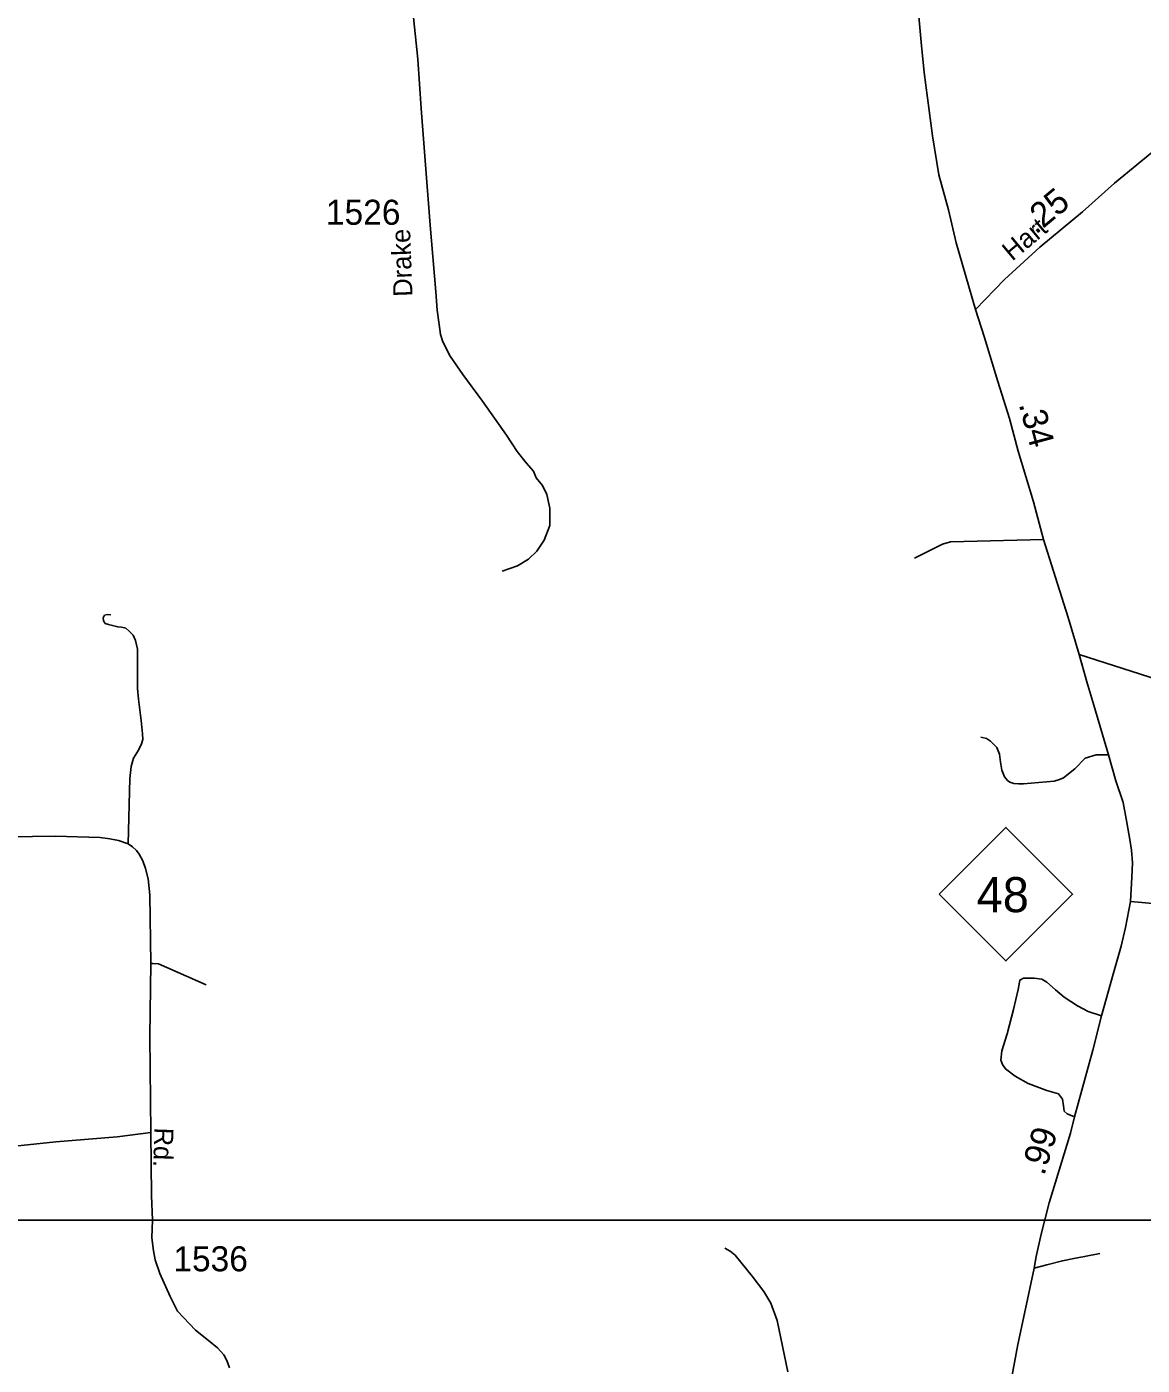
# Model space of a CAD drawing. Extents: x 2220236 to 2384410, y 720751 to 894131.
# Drawn here: x 2346680 to 2352246, y 825303 to 831981 of the extents above; entities that cross this region are included whole.
import ezdxf

# ---------------------------------------------------------------- set-up
doc = ezdxf.new("R2010")
doc.units = 0
doc.layers.add('Default', color=7, linetype='Continuous')

msp = doc.modelspace()

# ---------------------------------------------------------------- linework, layer by layer
at = {"layer": 'Default'}
for points in [[(2351414.5, 830571.2), (2351317.3, 830903.8), (2351280, 831067.6), (2351231.4, 831242.8), (2351198.9, 831437.5), (2351157.3, 831753.6), (2351143.3, 831903.8), (2351127.6, 832069.6), (2351098, 832303.9), (2351083.4, 832428), (2351063.9, 832539.2), (2351050, 832602.1), (2351035.2, 832658), (2351009.9, 832738.3), (2350975, 832832.5), (2350950.5, 832884.9), (2350905.2, 832963.5), (2350786.5, 833141.5), (2350633, 833382.4), (2350481.2, 833611.1), (2350284.8, 833885.4)], [(2348610.1, 832027.7), (2348631, 831820), (2348648.5, 831573.8), (2348665.9, 831334.7), (2348693.8, 830990.7), (2348721.7, 830659.1), (2348728.7, 830566.5), (2348737.4, 830494.9), (2348744.4, 830446.1), (2348756.6, 830409.4), (2348792.4, 830337.8), (2348856.1, 830245.3), (2348953.8, 830112.6), (2349073.3, 829943.3), (2349127.4, 829861.2), (2349171.6, 829805.7), (2349208.2, 829763.8), (2349221.6, 829730.3), (2349253.1, 829692.4), (2349274.6, 829647.7), (2349289.5, 829579.8), (2349289.5, 829492), (2349261.4, 829419.1), (2349225, 829364.5), (2349183.6, 829324.7), (2349128.9, 829291.6), (2349052.7, 829265.1)], [(2352387.7, 831430.4), (2352108.2, 831200), (2351947.9, 831058.2), (2351736, 830881.6), (2351558.8, 830720.4), (2351414.5, 830571.2)], [(2351930.9, 828848.7), (2351877.4, 829034.1), (2351823.9, 829201.2), (2351754.2, 829423.5), (2351703.9, 829611.6), (2351627.7, 829863.1), (2351584, 830026.9), (2351526.4, 830211.1), (2351456.7, 830434.9), (2351414.5, 830571.2)], [(2351754.2, 829423.5), (2351288.9, 829410.5), (2351249.2, 829399.9), (2351109.8, 829330.2)], [(2347099.4, 829046.6), (2347083.2, 829048.3), (2347068.6, 829045), (2347060.5, 829032), (2347062.1, 829017.4), (2347071.8, 829004.5), (2347088, 828998), (2347133.9, 828987.1), (2347153.4, 828984.9), (2347173.5, 828980.6), (2347193.4, 828963.9), (2347211.2, 828946.1), (2347222.6, 828918.5), (2347232.3, 828876.3), (2347232.3, 828772.5), (2347232.3, 828680), (2347237.2, 828626.5), (2347250.1, 828519.4), (2347258.2, 828452.9), (2347259.9, 828425.4), (2347251.8, 828402.6), (2347237.2, 828371.8), (2347212.9, 828331.3), (2347201.5, 828290.7), (2347195, 828230.7), (2347186, 827904.7)], [(2351587.4, 825199.7), (2351625.8, 825406.1), (2351663.6, 825584.2), (2351707.3, 825787), (2351716.5, 825845), (2351741.2, 825957.2), (2351781.4, 826113.7), (2351889.1, 826460.4), (2351908.6, 826543.1), (2351999, 826874.5), (2352042.3, 827046.8), (2352101.1, 827254.1), (2352141.6, 827393.6), (2352162.7, 827487.7), (2352187, 827617.5), (2352194.3, 827738.3), (2352197.5, 827809.7), (2352192.7, 827873), (2352184.6, 827926.5), (2352170, 828010.9), (2352150.5, 828111.4), (2352114.9, 828218.5), (2352077.6, 828348.3), (2352005.4, 828595.7), (2351969.8, 828712.5), (2351930.9, 828848.7)], [(2351930.9, 828848.7), (2353109.5, 828472.4)], [(2352077.6, 828348.3), (2352016, 828348.3), (2351960.9, 828332.1), (2351909.3, 828278.5), (2351853.7, 828233.8), (2351833.9, 828225.6), (2351806, 828217.3), (2351654.3, 828203.5), (2351628.3, 828203.2), (2351606.2, 828204.9), (2351586.1, 828212.7), (2351574.2, 828220.6), (2351559.8, 828238.4), (2351545.4, 828272.3), (2351539, 828312.2), (2351534.6, 828352.1), (2351520.2, 828385.9), (2351489.7, 828417.5), (2351469.6, 828429.2), (2351441.5, 828436.9)], [(2347691.7, 825289.9), (2347678.6, 825326.6), (2347662.9, 825355.4), (2347631.5, 825389.4), (2347587, 825426.1), (2347521.6, 825478.5), (2347432.6, 825572.7), (2347396, 825646.1), (2347343.7, 825761.3), (2347320.1, 825829.4), (2347312.3, 825873.9), (2347304.4, 825939.4), (2347307.3, 826026.5), (2347302.4, 826150.2), (2347298.5, 826464.4), (2347293.3, 826943.6), (2347298.5, 827307.6), (2347293.3, 827650.6), (2347285.4, 827729.2), (2347272.6, 827781.4), (2347259.6, 827819.6), (2347240.9, 827852.7), (2347227.9, 827870.8), (2347207.7, 827888.8), (2347186, 827904.7), (2347137, 827920.9), (2347094, 827929.8), (2347047, 827936.3), (2346822.5, 827942), (2346478.8, 827937.1)], [(2353066.5, 827533.9), (2352990.3, 827530.7), (2352635.1, 827569.9), (2352319.9, 827604.5), (2352187, 827617.5)], [(2347575.6, 827200.9), (2347337.7, 827305.1), (2347309, 827307.6), (2347298.5, 827307.6)], [(2352042.3, 827046.8), (2351976.7, 827068.7), (2351923.2, 827095.5), (2351857.5, 827139.3), (2351813.7, 827175.8), (2351770, 827214.7), (2351745.6, 827229.3), (2351706.7, 827234.2), (2351653.2, 827234.2), (2351636.2, 827224.5), (2351633.8, 827214.7), (2351626.5, 827178.2), (2351604.6, 827078.5), (2351573, 826956.8), (2351546.2, 826871.6), (2351541.4, 826825.4), (2351548.7, 826803.5), (2351563.3, 826781.6), (2351611.9, 826745.1), (2351677.5, 826708.6), (2351770, 826674.5), (2351828.3, 826657.5), (2351847.8, 826630.7), (2351852.6, 826596.7), (2351857.5, 826569.9), (2351872.1, 826557.7), (2351908.6, 826543.1)], [(2347298.5, 826464.4), (2347131, 826443.4), (2346824.8, 826417.3), (2346523.9, 826385.8), (2346256.9, 826357), (2346133.9, 826328.2), (2345885.3, 826283.7), (2345682.1, 826240.9)], [(2346103.7, 826026.5), (2370568.5, 826026.5), (2370568.5, 816974.7), (2346103.7, 816974.7), (2346103.7, 826026.5)], [(2350478.2, 825269.9), (2350452, 825399), (2350424.1, 825526.5), (2350392.7, 825612), (2350357.8, 825671.4), (2350300.2, 825748.2), (2350214.7, 825852.9), (2350190.3, 825872.1), (2350164.1, 825887.9)], [(2352034.8, 825860), (2351958.6, 825845.4), (2351905.1, 825835.6), (2351848.4, 825824.3), (2351770.6, 825803.2), (2351707.3, 825787)]]:
    msp.add_lwpolyline(points, dxfattribs=at)
msp.add_lwpolyline([(2351233.1, 827653.2), (2351566.1, 827986.2), (2351899.1, 827653.2), (2351566.1, 827320.2)], close=True, dxfattribs=at)

# ---------------------------------------------------------------- texts
for s, height, rotation, p in [('.25', 125, 39.80845, (2351715, 830941.9)), ('Hart', 95, 39.80845, (2351597.2, 830808.7)), ('Drake', 95, 92.08549, (2348604.9, 830635.8)), ('.34', 125, 284.9575, (2351629.7, 830098)), ('Rd.', 95, 267.99335, (2347317.7, 826490.2)), ('.99', 125, 72.73798, (2351756.7, 826245))]:
    msp.add_text(s, height=height, rotation=rotation, dxfattribs=at).set_placement(p)
for s, height, p in [('1526', 125, (2348172.9, 830993.1)), ('48', 175, (2351420.2, 827563.5)), ('1536', 125, (2347411.5, 825771.7))]:
    msp.add_text(s, height=height, dxfattribs=at).set_placement(p)

doc.saveas('drawing.dxf')
